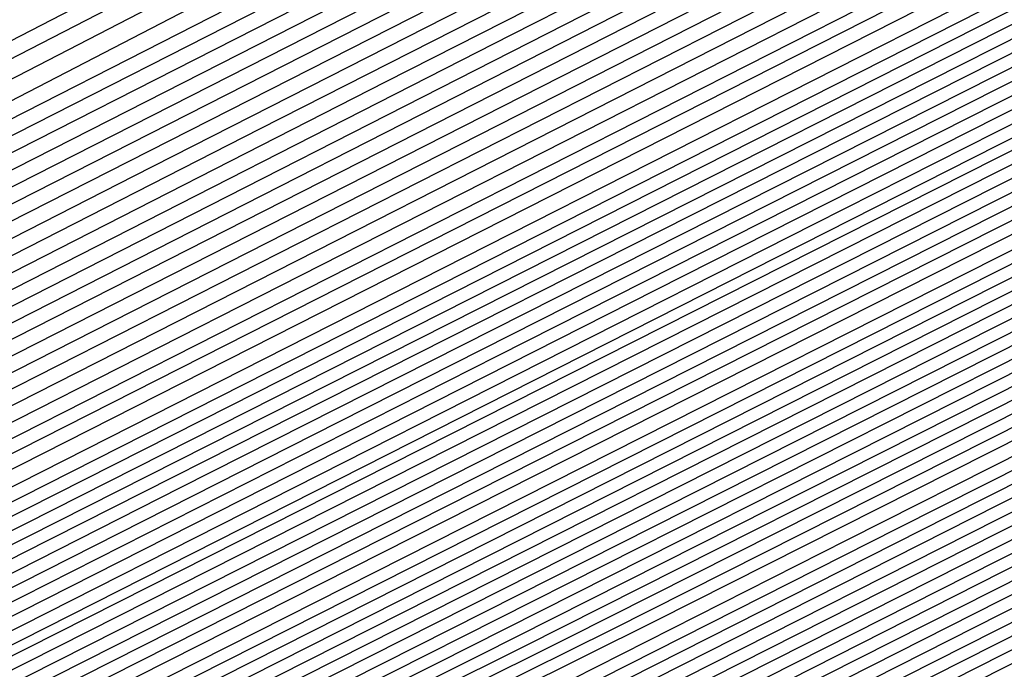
# Model space of a CAD drawing. Extents: x 3249832 to 3255657, y 13789405 to 13793316.
# Tile 379 of 656: x 3254715.945 to 3254717.086, y 13790588.887 to 13790589.639. Entities that reach past the tile are written whole.
import ezdxf

# ---------------------------------------------------------------- set-up
doc = ezdxf.new("R2010")
doc.units = 0
doc.header["$LTSCALE"] = 100
doc.header["$MEASUREMENT"] = 0
for name, color, linetype in [('GRATIO_CON', 10, 'CONTINUOUS'), ('GRATIO_ICON', 7, 'CONTINUOUS'), ('TARGETS_EAST', 7, 'CONTINUOUS')]:
    doc.layers.add(name, color=color, linetype=linetype)

# ---------------------------------------------------------------- blocks, each defined once
blk = doc.blocks.new('Gratio_032316_contours')
at = {"layer": 'GRATIO_CON', "color": 1, "linetype": 'Continuous', "flags": 128}
for points in [[(3254687.7034, 13790574.6894), (3254694.3286, 13790577.8614), (3254698.0771, 13790579.6365), (3254700.109, 13790580.5851), (3254702.1451, 13790581.5514), (3254705.4273, 13790583.144), (3254709.2818, 13790585.0281), (3254712.556, 13790586.6332), (3254714.3854, 13790587.5311), (3254715.0596, 13790587.8629), (3254715.1564, 13790587.9115), (3254715.1574, 13790587.913), (3254715.1587, 13790587.9145), (3254715.1597, 13790587.9158), (3254715.4888, 13790588.0826), (3254717.7882, 13790589.2435), (3254724.0287, 13790592.3929), (3254735.2448, 13790598.0529), (3254748.7253, 13790604.8563), (3254760.8226, 13790610.9635), (3254768.7279, 13790614.9597), (3254772.9866, 13790617.1276)], [(3254691.3894, 13790576.4969), (3254698.4029, 13790579.8606), (3254702.3349, 13790581.7322), (3254704.2518, 13790582.6337), (3254705.7818, 13790583.3603), (3254708.1433, 13790584.5061), (3254710.9167, 13790585.8617), (3254713.2724, 13790587.0166), (3254714.5887, 13790587.6627), (3254715.0738, 13790587.9014), (3254715.1436, 13790587.9366), (3254715.1446, 13790587.938), (3254715.1458, 13790587.9395), (3254715.1469, 13790587.941), (3254715.4628, 13790588.1013), (3254717.6703, 13790589.2159), (3254723.6614, 13790592.2395), (3254734.4339, 13790597.6758), (3254747.4094, 13790604.2245), (3254759.1152, 13790610.1344), (3254766.8692, 13790614.0544), (3254771.1515, 13790616.2343)], [(3254684.0695, 13790572.9958), (3254693.2324, 13790577.4007), (3254700.4401, 13790580.8601), (3254704.4638, 13790582.78), (3254706.3233, 13790583.658), (3254707.6001, 13790584.2647), (3254709.5014, 13790585.1872), (3254711.7343, 13790586.2788), (3254713.6314, 13790587.2092), (3254714.6921, 13790587.7304), (3254715.0837, 13790587.9238), (3254715.1405, 13790587.9531), (3254715.4499, 13790588.1105), (3254717.6114, 13790589.2021), (3254723.4777, 13790592.1629), (3254734.0285, 13790597.4873), (3254746.7515, 13790603.9086), (3254758.2615, 13790609.7198), (3254765.9399, 13790613.6018), (3254770.2339, 13790615.7876), (3254772.3576, 13790616.8983)], [(3254685.6645, 13790573.7793), (3254695.0754, 13790578.3044), (3254702.4773, 13790581.8597), (3254706.5928, 13790583.8279), (3254708.3947, 13790584.6823), (3254709.4185, 13790585.1691), (3254710.8594, 13790585.8683), (3254712.5517, 13790586.6956), (3254713.9896, 13790587.4009), (3254714.7937, 13790587.7962), (3254715.0908, 13790587.9432), (3254715.1341, 13790587.9658), (3254715.4369, 13790588.1198), (3254717.5524, 13790589.1883), (3254723.294, 13790592.0862), (3254733.6231, 13790597.2988), (3254746.0936, 13790603.5927), (3254757.4078, 13790609.3052), (3254765.0105, 13790613.1491), (3254769.3164, 13790615.3409), (3254771.4825, 13790616.4728)], [(3254687.2595, 13790574.5629), (3254696.9184, 13790579.2082), (3254704.5144, 13790582.8593), (3254708.7217, 13790584.8757), (3254710.4661, 13790585.7067), (3254711.2369, 13790586.0736), (3254712.2174, 13790586.5494), (3254713.3691, 13790587.1124), (3254714.3478, 13790587.5926), (3254714.8953, 13790587.862), (3254715.0978, 13790587.9625), (3254715.1276, 13790587.9785), (3254715.4239, 13790588.1292), (3254717.4935, 13790589.1745), (3254723.1104, 13790592.0095), (3254733.2176, 13790597.1102), (3254745.4357, 13790603.2768), (3254756.5541, 13790608.8906), (3254764.0812, 13790612.6965), (3254768.3988, 13790614.8943), (3254770.6075, 13790616.0472), (3254771.7108, 13790616.6657)], [(3254690.4495, 13790576.13), (3254700.6044, 13790581.0157), (3254708.5888, 13790584.8585), (3254712.9795, 13790586.9715), (3254714.609, 13790587.7553), (3254714.8736, 13790587.8824), (3254714.9335, 13790587.9115), (3254715.004, 13790587.9462), (3254715.0642, 13790587.9761), (3254715.0986, 13790587.9937), (3254715.112, 13790588.0013), (3254715.1148, 13790588.0038), (3254715.3979, 13790588.1479), (3254717.3756, 13790589.147), (3254722.743, 13790591.8562), (3254732.4068, 13790596.7332), (3254744.1198, 13790602.645), (3254754.8468, 13790608.0614), (3254762.2225, 13790611.7913), (3254766.5637, 13790614.0009), (3254768.8573, 13790615.1961), (3254770.0169, 13790615.8415), (3254770.6619, 13790616.237), (3254771.3382, 13790616.6417)], [(3254691.3246, 13790576.5671), (3254701.2561, 13790581.3455), (3254709.0349, 13790585.09), (3254713.3077, 13790587.1475), (3254714.8826, 13790587.9066), (3254715.1084, 13790588.0164), (3254715.3849, 13790588.1572), (3254717.3167, 13790589.1332), (3254722.5594, 13790591.7795), (3254732.0013, 13790596.5446), (3254743.4619, 13790602.3291), (3254753.9931, 13790607.6468), (3254761.2932, 13790611.3386), (3254765.6461, 13790613.5543), (3254767.9823, 13790614.7706), (3254769.17, 13790615.4294), (3254769.8305, 13790615.8319), (3254770.5233, 13790616.2441), (3254771.6468, 13790616.8582)], [(3254692.0922, 13790576.9523), (3254701.7295, 13790581.5891), (3254709.2424, 13790585.2057), (3254713.3647, 13790587.1907), (3254714.8842, 13790587.9231), (3254715.102, 13790588.0291), (3254715.3719, 13790588.1666), (3254717.2577, 13790589.1194), (3254722.3757, 13790591.7029), (3254731.5959, 13790596.3561), (3254742.804, 13790602.0133), (3254753.1394, 13790607.2322), (3254760.3638, 13790610.886), (3254764.7286, 13790613.1076), (3254767.1072, 13790614.345), (3254768.3231, 13790615.0173), (3254768.9992, 13790615.4268), (3254769.7083, 13790615.8466), (3254770.8588, 13790616.474), (3254772.2008, 13790617.2017)], [(3254683.086, 13790572.6396), (3254692.8597, 13790577.3375), (3254702.2029, 13790581.8327), (3254709.4499, 13790585.3213), (3254713.4218, 13790587.234), (3254714.8858, 13790587.9396), (3254715.0956, 13790588.0417), (3254715.359, 13790588.1759), (3254717.1988, 13790589.1056), (3254722.192, 13790591.6262), (3254731.1905, 13790596.1676), (3254742.1461, 13790601.6974), (3254752.2857, 13790606.8176), (3254759.4345, 13790610.4334), (3254763.811, 13790612.6609), (3254766.2321, 13790613.9195), (3254767.4761, 13790614.6052), (3254768.1678, 13790615.0216), (3254768.8934, 13790615.4491), (3254770.0708, 13790616.0899), (3254771.4446, 13790616.8335)], [(3254685.0376, 13790573.6106), (3254694.3948, 13790578.1075), (3254703.1496, 13790582.3192), (3254709.8648, 13790585.5517), (3254713.5359, 13790587.3196), (3254714.8889, 13790587.9721), (3254715.0828, 13790588.0668), (3254715.333, 13790588.1946), (3254717.0809, 13790589.0781), (3254721.8247, 13790591.4729), (3254730.3796, 13790595.7905), (3254740.8302, 13790601.0656), (3254750.5783, 13790605.9885), (3254757.5758, 13790609.5281), (3254761.9759, 13790611.7676), (3254764.482, 13790613.0684), (3254765.7823, 13790613.781), (3254766.5051, 13790614.2114), (3254767.2635, 13790614.6541), (3254768.4947, 13790615.3216), (3254769.9322, 13790616.0971), (3254771.1334, 13790616.7816)], [(3254686.0134, 13790574.0961), (3254695.1623, 13790578.4926), (3254703.623, 13790582.5627), (3254710.0723, 13790585.6672), (3254713.5929, 13790587.3627), (3254714.8905, 13790587.9885), (3254715.0765, 13790588.0794), (3254715.32, 13790588.2039), (3254717.022, 13790589.0643), (3254721.641, 13790591.3962), (3254729.9742, 13790595.602), (3254740.1723, 13790600.7497), (3254749.7246, 13790605.5739), (3254756.6465, 13790609.0755), (3254761.0584, 13790611.3209), (3254763.6069, 13790612.6429), (3254764.9354, 13790613.3689), (3254765.6738, 13790613.8062), (3254766.4486, 13790614.2565), (3254767.7067, 13790614.9375), (3254769.176, 13790615.729), (3254770.4045, 13790616.4267), (3254771.0551, 13790616.8757), (3254771.2495, 13790617.1191)], [(3254686.9892, 13790574.5817), (3254695.9299, 13790578.8778), (3254704.0964, 13790582.8062), (3254710.2798, 13790585.7827), (3254713.65, 13790587.4058), (3254714.8921, 13790588.0049), (3254715.0701, 13790588.092), (3254715.307, 13790588.2133), (3254716.963, 13790589.0505), (3254721.4573, 13790591.3195), (3254729.5688, 13790595.4135), (3254739.5144, 13790600.4338), (3254748.8709, 13790605.1593)], [(3254687.965, 13790575.0672), (3254696.6974, 13790579.2629), (3254704.5698, 13790583.0496), (3254710.4873, 13790585.8981), (3254713.707, 13790587.4489), (3254714.8937, 13790588.0213), (3254715.0637, 13790588.1046), (3254715.2941, 13790588.2226), (3254716.9041, 13790589.0367), (3254721.2737, 13790591.2429), (3254729.1633, 13790595.2249), (3254738.8565, 13790600.1179), (3254748.0172, 13790604.7447)], [(3254689.9166, 13790576.0383), (3254698.2325, 13790580.0332), (3254705.5166, 13790583.5369), (3254710.9023, 13790586.1303), (3254714.0382, 13790587.647), (3254716.632, 13790588.9334), (3254720.906, 13790591.0888), (3254728.3524, 13790594.8476), (3254737.5406, 13790599.4861), (3254746.3098, 13790603.9155)], [(3254690.8924, 13790576.5238), (3254699.0001, 13790580.4183), (3254705.9899, 13790583.7804), (3254711.1098, 13790586.2458), (3254714.0887, 13790587.6869), (3254716.581, 13790588.9235), (3254720.7224, 13790591.0121), (3254727.947, 13790594.6591), (3254736.8827, 13790599.1702), (3254745.4561, 13790603.5009)], [(3254691.8683, 13790577.0094), (3254699.7676, 13790580.8035), (3254706.4633, 13790584.0239), (3254711.3173, 13790586.3613), (3254714.1392, 13790587.7268), (3254716.5301, 13790588.9136), (3254720.5388, 13790590.9355), (3254727.5416, 13790594.4706), (3254736.2248, 13790598.8543), (3254744.6024, 13790603.0863), (3254751.0704, 13790606.3597)], [(3254684.5147, 13790573.5023), (3254692.8441, 13790577.4949), (3254700.5352, 13790581.1886), (3254706.9367, 13790584.2674), (3254711.5248, 13790586.4768), (3254714.1897, 13790587.7666), (3254716.4792, 13790588.9036), (3254720.3552, 13790590.8588), (3254727.1361, 13790594.2821), (3254735.5669, 13790598.5384), (3254743.7487, 13790602.6718), (3254750.1411, 13790605.9071)], [(3254686.5494, 13790574.5139), (3254694.7957, 13790578.466), (3254702.0703, 13790581.9589), (3254707.8835, 13790584.7544), (3254711.9397, 13790586.7079), (3254714.2907, 13790587.8464), (3254716.3774, 13790588.8837), (3254719.9879, 13790590.7055), (3254726.3253, 13790593.905), (3254734.251, 13790597.9066), (3254742.0413, 13790601.8426), (3254748.2824, 13790605.0018)], [(3254687.5668, 13790575.0197), (3254695.7715, 13790578.9516), (3254702.8378, 13790582.344), (3254708.3569, 13790584.9979), (3254712.1472, 13790586.8234), (3254714.3412, 13790587.8862), (3254716.3265, 13790588.8738), (3254719.8043, 13790590.6289), (3254725.9199, 13790593.7165), (3254733.5931, 13790597.5908), (3254741.1877, 13790601.428), (3254747.3531, 13790604.5492)], [(3254688.5842, 13790575.5255), (3254696.7473, 13790579.4371), (3254703.6054, 13790582.7292), (3254708.8303, 13790585.2414), (3254712.3547, 13790586.9389), (3254714.3917, 13790587.9261), (3254716.2755, 13790588.8639), (3254719.6207, 13790590.5522), (3254725.5145, 13790593.528), (3254732.9352, 13790597.2749), (3254740.334, 13790601.0134), (3254746.4237, 13790604.0966)], [(3254689.6015, 13790576.0313), (3254697.7231, 13790579.9226), (3254704.3729, 13790583.1143), (3254709.3036, 13790585.4849), (3254712.5622, 13790587.0544), (3254714.4422, 13790587.966), (3254716.2246, 13790588.8539), (3254719.4371, 13790590.4756), (3254725.1091, 13790593.3394), (3254732.2773, 13790596.959), (3254739.4803, 13790600.5988), (3254745.4944, 13790603.644)], [(3254691.6363, 13790577.0429), (3254699.6748, 13790580.8937), (3254705.908, 13790583.8846), (3254710.2504, 13790585.9718), (3254712.9771, 13790587.2855), (3254714.5432, 13790588.0457), (3254716.1228, 13790588.834), (3254719.0698, 13790590.3223), (3254724.2982, 13790592.9624), (3254730.9614, 13790596.3272), (3254737.7729, 13790599.7696), (3254743.6357, 13790602.7387), (3254748.2126, 13790605.0675)], [(3254692.6536, 13790577.5487), (3254700.6506, 13790581.3793), (3254706.6756, 13790584.2697), (3254710.7238, 13790586.2153), (3254713.1846, 13790587.401), (3254714.5937, 13790588.0856), (3254716.0719, 13790588.8241), (3254718.8862, 13790590.2456), (3254723.8928, 13790592.7739), (3254730.3035, 13790596.0113), (3254736.9192, 13790599.355), (3254742.7064, 13790602.2861), (3254747.295, 13790604.6208)], [(3254685.2107, 13790574.0117), (3254693.671, 13790578.0546), (3254701.6264, 13790581.8648), (3254707.4431, 13790584.6548), (3254711.1972, 13790586.4588), (3254713.3921, 13790587.5165), (3254714.6442, 13790588.1255), (3254716.0209, 13790588.8142), (3254718.7026, 13790590.169), (3254723.4874, 13790592.5853), (3254729.6456, 13790595.6954), (3254736.0655, 13790598.9404), (3254741.777, 13790601.8334), (3254746.3775, 13790604.1742)], [(3254686.1555, 13790574.4828), (3254694.6884, 13790578.5604), (3254702.6022, 13790582.3504), (3254708.2106, 13790585.04), (3254711.6706, 13790586.7023), (3254713.5996, 13790587.6321), (3254714.6947, 13790588.1653), (3254715.97, 13790588.8042), (3254718.519, 13790590.0923), (3254723.082, 13790592.3968), (3254728.9877, 13790595.3795), (3254735.2118, 13790598.5259), (3254740.8477, 13790601.3808), (3254745.4599, 13790603.7275)], [(3254688.0451, 13790575.4249), (3254696.7231, 13790579.572), (3254704.5538, 13790583.3214), (3254709.7457, 13790585.8102), (3254712.6173, 13790587.189), (3254714.0145, 13790587.8622), (3254714.6772, 13790588.1834), (3254714.921, 13790588.3035), (3254714.9555, 13790588.3228), (3254715.0737, 13790588.3847), (3254715.9023, 13790588.8045), (3254718.1514, 13790589.9405), (3254722.271, 13790592.0202), (3254727.6719, 13790594.7478), (3254733.5044, 13790597.6967), (3254738.989, 13790600.4756), (3254743.6248, 13790602.8341), (3254746.9805, 13790604.5574)], [(3254688.9898, 13790575.8959), (3254697.7405, 13790580.0778), (3254705.5297, 13790583.8072), (3254710.5133, 13790586.1957), (3254713.0907, 13790587.4331), (3254714.222, 13790587.9784), (3254714.7343, 13790588.2272), (3254714.9226, 13790588.3206), (3254714.9492, 13790588.336), (3254715.0608, 13790588.3945), (3254715.8434, 13790588.791), (3254717.9677, 13790589.864), (3254721.8656, 13790591.8317), (3254727.0139, 13790594.4319), (3254732.6507, 13790597.2821), (3254738.0597, 13790600.0229), (3254742.7072, 13790602.3875), (3254746.1055, 13790604.1319)], [(3254689.9346, 13790576.367), (3254698.7579, 13790580.5836), (3254706.5055, 13790584.2927), (3254711.2809, 13790586.5807), (3254713.5641, 13790587.6764), (3254714.4295, 13790588.0938), (3254714.7913, 13790588.2703), (3254714.9242, 13790588.3372), (3254714.9428, 13790588.3489), (3254715.0479, 13790588.4041), (3254715.7845, 13790588.7774), (3254717.7841, 13790589.7874), (3254721.4602, 13790591.6432), (3254726.356, 13790594.116), (3254731.797, 13790596.8675), (3254737.1303, 13790599.5703), (3254741.7897, 13790601.9408), (3254745.2304, 13790603.7063)], [(3254690.8794, 13790576.838), (3254699.7752, 13790581.0894), (3254707.4813, 13790584.7781), (3254712.0484, 13790586.9658), (3254714.0375, 13790587.9198), (3254714.637, 13790588.2092), (3254714.8484, 13790588.3135), (3254714.9258, 13790588.3538), (3254714.9365, 13790588.3618), (3254715.0349, 13790588.4138), (3254715.7256, 13790588.7638), (3254717.6004, 13790589.7108), (3254721.0548, 13790591.4547), (3254725.6981, 13790593.8001), (3254730.9433, 13790596.4529), (3254736.201, 13790599.1177), (3254740.8721, 13790601.4941), (3254744.3553, 13790603.2808), (3254746.3031, 13790604.3029)], [(3254692.4887, 13790577.6457), (3254701.3754, 13790581.893), (3254708.9279, 13790585.5089), (3254713.1479, 13790587.5316), (3254714.7022, 13790588.2788), (3254714.9237, 13790588.3879), (3254715.009, 13790588.4331), (3254715.6077, 13790588.7367), (3254717.2331, 13790589.5577), (3254720.2439, 13790591.0777), (3254724.3823, 13790593.1684), (3254729.2359, 13790595.6237), (3254734.3423, 13790598.2124), (3254739.037, 13790600.6008), (3254742.6052, 13790602.4297), (3254744.6092, 13790603.4787), (3254745.7211, 13790604.0829)], [(3254685.5623, 13790574.3682), (3254692.9579, 13790577.8894), (3254701.6558, 13790582.0461), (3254709.0481, 13790585.5838), (3254713.1792, 13790587.561), (3254714.7014, 13790588.2896), (3254714.9188, 13790588.3948), (3254714.9975, 13790588.4372), (3254715.5498, 13790588.7195), (3254717.0499, 13790589.4795), (3254719.8386, 13790590.8887), (3254723.7244, 13790592.8524), (3254728.3822, 13790595.2091), (3254733.413, 13790597.7598), (3254738.1195, 13790600.1541), (3254741.7301, 13790602.0041), (3254743.7623, 13790603.0666), (3254744.8898, 13790603.6778)], [(3254686.1924, 13790574.6882), (3254693.4274, 13790578.1329), (3254701.9363, 13790582.1993), (3254709.1682, 13790585.6599), (3254713.2098, 13790587.5938), (3254714.6992, 13790588.3063), (3254714.9121, 13790588.4088), (3254714.9844, 13790588.4475), (3254715.4908, 13790588.7062), (3254716.8662, 13790589.403), (3254719.4332, 13790590.7003), (3254723.0664, 13790592.5365), (3254727.5286, 13790594.7946), (3254732.4837, 13790597.3072), (3254737.2019, 13790599.7074), (3254740.855, 13790601.5786), (3254742.9154, 13790602.6545), (3254744.0584, 13790603.2727), (3254745.2603, 13790603.921)], [(3254686.8224, 13790575.0082), (3254693.8968, 13790578.3764), (3254702.2169, 13790582.3524), (3254709.2883, 13790585.736), (3254713.2404, 13790587.6267), (3254714.6969, 13790588.3229), (3254714.9054, 13790588.4228), (3254714.9712, 13790588.4578), (3254715.4318, 13790588.693), (3254716.6825, 13790589.3266), (3254719.0277, 13790590.5118), (3254722.4085, 13790592.2206), (3254726.6749, 13790594.38), (3254731.5543, 13790596.8545), (3254736.2844, 13790599.2608), (3254739.9799, 13790601.153), (3254742.0685, 13790602.2424), (3254743.2271, 13790602.8675), (3254744.4453, 13790603.5235), (3254746.4302, 13790604.5655)], [(3254688.0825, 13790575.6481), (3254694.8356, 13790578.8633), (3254702.778, 13790582.6587), (3254709.5285, 13790585.8883), (3254713.3016, 13790587.6925), (3254714.6925, 13790588.3563), (3254714.8919, 13790588.4508), (3254714.9449, 13790588.4784), (3254715.3138, 13790588.6665), (3254716.3151, 13790589.1737), (3254718.2169, 13790590.1349), (3254721.0927, 13790591.5889), (3254724.9675, 13790593.5508), (3254729.6956, 13790595.9493), (3254734.4493, 13790598.3674), (3254738.2298, 13790600.3019), (3254740.3746, 13790601.4183), (3254741.5643, 13790602.0572), (3254742.8154, 13790602.7285), (3254744.8542, 13790603.7972)], [(3254688.7126, 13790575.9681), (3254695.3051, 13790579.1068), (3254703.0585, 13790582.8118), (3254709.6486, 13790585.9644), (3254713.3321, 13790587.7254), (3254714.6902, 13790588.373), (3254714.8852, 13790588.4648), (3254714.9318, 13790588.4887), (3254715.2548, 13790588.6532), (3254716.1314, 13790589.0973), (3254717.8114, 13790589.9464), (3254720.4348, 13790591.273), (3254724.1138, 13790593.1362), (3254728.7663, 13790595.4966), (3254733.5317, 13790597.9207), (3254737.3547, 13790599.8764), (3254739.5277, 13790601.0062), (3254740.733, 13790601.6521), (3254742.0005, 13790602.331), (3254744.0662, 13790603.4131), (3254746.4898, 13790604.6831)], [(3254689.3426, 13790576.2881), (3254695.7745, 13790579.3503), (3254703.3391, 13790582.965), (3254709.7687, 13790586.0406), (3254713.3627, 13790587.7583), (3254714.688, 13790588.3896), (3254714.8784, 13790588.4788), (3254714.9186, 13790588.4989), (3254715.1958, 13790588.64), (3254715.9477, 13790589.0209), (3254717.406, 13790589.758), (3254719.7768, 13790590.9571), (3254723.2601, 13790592.7216), (3254727.837, 13790595.044), (3254732.6141, 13790597.4741), (3254736.4797, 13790599.4508), (3254738.6808, 13790600.5941), (3254739.9016, 13790601.247), (3254741.1856, 13790601.9335), (3254743.2781, 13790603.029), (3254745.7336, 13790604.3149)], [(3254689.9727, 13790576.6081), (3254696.2439, 13790579.5938), (3254703.6196, 13790583.1181), (3254709.8888, 13790586.1167), (3254713.3933, 13790587.7912), (3254714.6858, 13790588.4063), (3254714.8717, 13790588.4927), (3254714.9055, 13790588.5092), (3254715.1367, 13790588.6267), (3254715.764, 13790588.9444), (3254717.0006, 13790589.5695), (3254719.1189, 13790590.6412), (3254722.4064, 13790592.307), (3254726.9076, 13790594.5914), (3254731.6966, 13790597.0274), (3254735.6046, 13790599.0253), (3254737.8339, 13790600.182), (3254739.0703, 13790600.8418), (3254740.3706, 13790601.5359), (3254742.4901, 13790602.6448), (3254744.9774, 13790603.9467)], [(3254691.2328, 13790577.248), (3254697.1828, 13790580.0808), (3254704.1807, 13790583.4244), (3254710.129, 13790586.269), (3254713.4545, 13790587.8569), (3254714.6813, 13790588.4397), (3254714.8582, 13790588.5207), (3254714.8792, 13790588.5298), (3254715.0187, 13790588.6002), (3254715.3966, 13790588.7916), (3254716.1897, 13790589.1926), (3254717.8031, 13790590.0095), (3254720.699, 13790591.4778), (3254725.0489, 13790593.6861), (3254729.8615, 13790596.1341), (3254733.8544, 13790598.1742), (3254736.14, 13790599.3578), (3254737.4076, 13790600.0316), (3254738.7408, 13790600.7409), (3254740.9141, 13790601.8765), (3254743.4649, 13790603.2103), (3254745.6215, 13790604.3595)], [(3254691.8629, 13790577.568), (3254697.6522, 13790580.3243), (3254704.4611, 13790583.5777), (3254710.2485, 13790586.3458), (3254713.4835, 13790587.8913), (3254714.6768, 13790588.4585), (3254714.8489, 13790588.537), (3254714.8506, 13790588.5348), (3254714.8518, 13790588.5334), (3254714.8527, 13790588.5327), (3254714.8664, 13790588.5395), (3254714.9598, 13790588.5869), (3254715.2129, 13790588.7152), (3254715.7842, 13790589.0041), (3254717.1452, 13790589.6936), (3254719.8453, 13790591.0632), (3254724.1196, 13790593.2335), (3254728.9439, 13790595.6874)], [(3254692.4929, 13790577.888), (3254698.1216, 13790580.5678), (3254704.7416, 13790583.7309), (3254710.3685, 13790586.422), (3254713.514, 13790587.9243), (3254714.6743, 13790588.4754), (3254714.8419, 13790588.5514), (3254714.8437, 13790588.549), (3254714.8451, 13790588.5474), (3254714.846, 13790588.5466), (3254714.8533, 13790588.5497), (3254714.9007, 13790588.5737), (3254715.0292, 13790588.6387), (3254715.3788, 13790588.8157), (3254716.4872, 13790589.3777), (3254718.9916, 13790590.6487), (3254723.1903, 13790592.7809), (3254728.0264, 13790595.2407)], [(3254690.0632, 13790576.7709), (3254693.123, 13790578.2079), (3254698.591, 13790580.8113), (3254705.0221, 13790583.884), (3254710.4885, 13790586.4982), (3254713.5444, 13790587.9574), (3254714.6719, 13790588.4924), (3254714.8349, 13790588.5658), (3254714.9582, 13790588.6248), (3254715.8092, 13790589.0544), (3254718.1159, 13790590.2241), (3254722.2424, 13790592.3192), (3254727.097, 13790594.7881), (3254731.2239, 13790596.8948), (3254733.5977, 13790598.1207), (3254734.9133, 13790598.8161), (3254736.296, 13790599.5483), (3254738.55, 13790600.7241), (3254741.1963, 13790602.1057), (3254743.4348, 13790603.2948), (3254744.6662, 13790603.9913), (3254745.0955, 13790604.2901)], [(3254691.5031, 13790577.4953), (3254694.3831, 13790578.8479), (3254699.5299, 13790581.2982), (3254705.5832, 13790584.1904), (3254710.7286, 13790586.6506), (3254713.6053, 13790588.0234), (3254714.6669, 13790588.5263), (3254714.8207, 13790588.5949), (3254714.8226, 13790588.5922), (3254714.824, 13790588.5906), (3254714.8248, 13790588.5899), (3254714.9363, 13790588.6462), (3254715.7142, 13790589.0415), (3254717.8254, 13790590.114), (3254721.6036, 13790592.0332), (3254726.0488, 13790594.2943), (3254729.8279, 13790596.2235)], [(3254692.223, 13790577.8575), (3254695.0131, 13790579.1679), (3254699.9993, 13790581.5417), (3254705.8637, 13790584.3435), (3254710.8487, 13790586.7268), (3254713.6358, 13790588.0564), (3254714.6644, 13790588.5433), (3254714.8135, 13790588.6094), (3254714.8155, 13790588.6067), (3254714.8167, 13790588.6052), (3254714.8175, 13790588.6047), (3254714.9237, 13790588.6587), (3254715.6658, 13790589.036), (3254717.6798, 13790590.0593), (3254721.2841, 13790591.8904), (3254725.5247, 13790594.0474), (3254729.1299, 13790595.8879)], [(3254691.9397, 13790577.7794), (3254692.9429, 13790578.2197), (3254695.6432, 13790579.4879), (3254700.4687, 13790581.7852), (3254706.1444, 13790584.4965), (3254710.9692, 13790586.8024), (3254713.6674, 13790588.0883), (3254714.6638, 13790588.5586), (3254714.8084, 13790588.6225), (3254714.9107, 13790588.672), (3254715.6173, 13790589.0306), (3254717.5342, 13790590.0047), (3254720.9645, 13790591.7475), (3254725.0006, 13790593.8006), (3254728.4319, 13790595.5522)], [(3254692.538, 13790578.1391), (3254692.693, 13790578.1563), (3254693.6629, 13790578.5819), (3254696.2732, 13790579.8078), (3254700.9381, 13790582.0287), (3254706.4249, 13790584.6497), (3254711.0892, 13790586.8787), (3254713.6977, 13790588.1215), (3254714.661, 13790588.5758), (3254714.801, 13790588.6374), (3254714.8981, 13790588.6844), (3254715.5689, 13790589.0251), (3254717.3886, 13790589.95), (3254720.645, 13790591.6047), (3254724.4765, 13790593.5537), (3254727.7338, 13790595.2166)], [(3254692.4376, 13790578.3629), (3254693.5455, 13790578.8053), (3254693.973, 13790578.9262), (3254694.0553, 13790578.894), (3254694.1997, 13790578.91), (3254695.1028, 13790579.3063), (3254697.5333, 13790580.4478), (3254701.877, 13790582.5157), (3254706.986, 13790584.9561), (3254711.3292, 13790587.0312), (3254713.7583, 13790588.1878), (3254714.6556, 13790588.6103), (3254714.7861, 13790588.6673), (3254714.873, 13790588.7094), (3254715.4721, 13790589.0141), (3254717.0973, 13790589.8407), (3254720.006, 13790591.3189), (3254723.4283, 13790593.06), (3254726.3378, 13790594.5453), (3254728.0364, 13790595.4225)], [(3254691.1475, 13790577.8377), (3254693.1821, 13790578.7265), (3254694.3011, 13790579.1761), (3254694.732, 13790579.3012), (3254694.814, 13790579.2715), (3254694.9531, 13790579.2868), (3254695.8227, 13790579.6685), (3254698.1634, 13790580.7678), (3254702.3464, 13790582.7592), (3254707.2665, 13790585.1092), (3254711.4492, 13790587.1075), (3254713.7886, 13790588.221), (3254714.6529, 13790588.6275), (3254714.7787, 13790588.6822), (3254714.8604, 13790588.7218), (3254715.4237, 13790589.0086), (3254716.9517, 13790589.786), (3254719.6864, 13790591.1761), (3254722.9042, 13790592.8131), (3254725.6398, 13790594.2097), (3254727.242, 13790595.0371)], [(3254691.8705, 13790578.1904), (3254693.9267, 13790579.0902), (3254695.0567, 13790579.5469), (3254695.491, 13790579.6762), (3254695.5727, 13790579.6489), (3254695.7064, 13790579.6637), (3254696.5427, 13790580.0307), (3254698.7935, 13790581.0877), (3254702.8158, 13790583.0027), (3254707.547, 13790585.2624), (3254711.5691, 13790587.1837), (3254713.8189, 13790588.2542), (3254714.6502, 13790588.6447), (3254714.7713, 13790588.6972), (3254714.8479, 13790588.7343), (3254715.3752, 13790589.003), (3254716.8061, 13790589.7314), (3254719.3669, 13790591.0332), (3254722.3801, 13790592.5662), (3254724.9418, 13790593.874), (3254726.4475, 13790594.6516), (3254727.4901, 13790595.1998)], [(3254692.5936, 13790578.5431), (3254694.6713, 13790579.4538), (3254695.8124, 13790579.9177), (3254696.25, 13790580.0512), (3254696.3314, 13790580.0263), (3254696.4597, 13790580.0405), (3254697.2626, 13790580.3929), (3254699.4235, 13790581.4077), (3254703.2852, 13790583.2462), (3254707.8275, 13790585.4156), (3254711.6891, 13790587.26), (3254713.8492, 13790588.2873), (3254714.6475, 13790588.662), (3254714.7639, 13790588.7121), (3254714.8353, 13790588.7468), (3254715.3268, 13790588.9975), (3254716.6604, 13790589.6767), (3254719.0474, 13790590.8904), (3254721.856, 13790592.3194), (3254724.2438, 13790593.5384), (3254725.6531, 13790594.2662), (3254726.6653, 13790594.798), (3254728.1466, 13790595.5731)], [(3254700.6836, 13790582.0477), (3254704.2241, 13790583.7332), (3254708.3885, 13790585.7219), (3254711.9291, 13790587.4125), (3254713.9098, 13790588.3537), (3254714.642, 13790588.6964), (3254714.749, 13790588.742), (3254714.8102, 13790588.7717), (3254715.23, 13790588.9865), (3254716.3692, 13790589.5674), (3254718.4083, 13790590.6046), (3254720.8078, 13790591.8256), (3254722.8477, 13790592.8671), (3254724.0641, 13790593.4953), (3254725.0157, 13790593.9944), (3254726.5167, 13790594.7781), (3254729.0938, 13790596.1143)], [(3254701.3137, 13790582.3677), (3254704.6935, 13790583.9767), (3254708.669, 13790585.8752), (3254712.049, 13790587.489), (3254713.94, 13790588.3874), (3254714.6391, 13790588.7144), (3254714.7414, 13790588.7579), (3254714.7974, 13790588.785), (3254715.1815, 13790588.9815), (3254716.2235, 13790589.513), (3254718.0888, 13790590.4619), (3254720.2837, 13790591.5788), (3254722.1497, 13790592.5315), (3254723.2697, 13790593.1098), (3254724.1909, 13790593.5926), (3254725.7018, 13790594.3806), (3254728.3058, 13790595.7302)], [(3254701.9437, 13790582.6876), (3254705.1629, 13790584.2202), (3254708.9495, 13790586.0285), (3254712.1689, 13790587.5656), (3254713.9701, 13790588.4213), (3254714.6361, 13790588.7328), (3254714.7336, 13790588.7741), (3254714.7846, 13790588.7985), (3254715.1329, 13790588.9767), (3254716.0778, 13790589.4587), (3254717.7692, 13790590.3191), (3254719.7596, 13790591.3319), (3254721.4517, 13790592.1958), (3254722.4752, 13790592.7244), (3254723.3661, 13790593.1908), (3254724.8869, 13790593.9831), (3254727.5178, 13790595.346)], [(3254702.5738, 13790583.0076), (3254705.6323, 13790584.4637), (3254709.2299, 13790586.1817), (3254712.2886, 13790587.6421), (3254713.9998, 13790588.455), (3254714.6326, 13790588.7506), (3254714.7255, 13790588.7888), (3254714.7273, 13790588.7861), (3254714.7281, 13790588.7855), (3254714.7281, 13790588.7864), (3254714.7724, 13790588.8109), (3254715.0843, 13790588.9718), (3254715.9321, 13790589.4043), (3254717.4497, 13790590.1763), (3254719.2354, 13790591.0851), (3254720.7537, 13790591.8602), (3254721.6807, 13790592.3389), (3254722.5413, 13790592.7889), (3254724.0719, 13790593.5856), (3254726.7297, 13790594.9619), (3254729.8532, 13790596.5828)], [(3254703.8339, 13790583.6476), (3254706.5712, 13790584.9507), (3254709.7909, 13790586.4883), (3254712.5282, 13790587.7952), (3254714.0597, 13790588.5228), (3254714.626, 13790588.7873), (3254714.7093, 13790588.8215), (3254714.7111, 13790588.8191), (3254714.7121, 13790588.8186), (3254714.7123, 13790588.8193), (3254714.7466, 13790588.8382), (3254714.9871, 13790588.9622), (3254715.6406, 13790589.2957), (3254716.8106, 13790589.8908), (3254718.1872, 13790590.5913), (3254719.3576, 13790591.1889), (3254720.0918, 13790591.568), (3254720.8917, 13790591.9853), (3254722.442, 13790592.7905), (3254725.1537, 13790594.1936), (3254728.3408, 13790595.8464)], [(3254703.0221, 13790583.2904), (3254704.4639, 13790583.9676), (3254707.0406, 13790585.1942), (3254710.0713, 13790586.6415), (3254712.6481, 13790587.8718), (3254714.0896, 13790588.5567), (3254714.6228, 13790588.8057), (3254714.7012, 13790588.8378), (3254714.703, 13790588.8356), (3254714.7041, 13790588.8351), (3254714.7044, 13790588.8357), (3254714.7337, 13790588.8518), (3254714.9385, 13790588.9574), (3254715.4949, 13790589.2413), (3254716.491, 13790589.748), (3254717.6631, 13790590.3445), (3254718.6596, 13790590.8532), (3254719.2974, 13790591.1825), (3254720.0669, 13790591.5835), (3254721.6271, 13790592.393), (3254724.3657, 13790593.8095), (3254727.5846, 13790595.4782)], [(3254703.7421, 13790583.6526), (3254705.094, 13790584.2875), (3254707.51, 13790585.4377), (3254710.3518, 13790586.7948), (3254712.7679, 13790587.9484), (3254714.1196, 13790588.5905), (3254714.6195, 13790588.824), (3254714.6931, 13790588.8542), (3254714.695, 13790588.8521), (3254714.696, 13790588.8516), (3254714.6965, 13790588.8522), (3254714.7208, 13790588.8655), (3254714.8899, 13790588.9526), (3254715.3492, 13790589.187), (3254716.1715, 13790589.6053), (3254717.139, 13790590.0976), (3254717.9616, 13790590.5176), (3254718.5029, 13790590.7971), (3254719.2421, 13790591.1817), (3254720.8122, 13790591.9955), (3254723.5777, 13790593.4253), (3254726.8284, 13790595.11), (3254729.5854, 13790596.5514)], [(3254703.9931, 13790583.809), (3254704.462, 13790584.0148), (3254705.724, 13790584.6075), (3254707.9794, 13790585.6812), (3254710.6323, 13790586.9481), (3254712.8877, 13790588.025), (3254714.1495, 13790588.6244), (3254714.6163, 13790588.8424), (3254714.685, 13790588.8706), (3254714.6869, 13790588.8687), (3254714.688, 13790588.8682), (3254714.6886, 13790588.8686), (3254714.7079, 13790588.8791), (3254714.8413, 13790588.9479), (3254715.2035, 13790589.1327), (3254715.8519, 13790589.4625), (3254716.6149, 13790589.8508), (3254717.2636, 13790590.1819), (3254717.7084, 13790590.4116), (3254718.4173, 13790590.7799), (3254719.9972, 13790591.598), (3254722.7897, 13790593.0412), (3254726.0722, 13790594.7418), (3254728.8565, 13790596.1965)], [(3254711.1932, 13790587.2546), (3254713.1273, 13790588.1781), (3254714.2094, 13790588.6922), (3254714.6097, 13790588.8791), (3254714.6689, 13790588.9033), (3254714.6707, 13790588.9017), (3254714.672, 13790588.9012), (3254714.6729, 13790588.9015), (3254714.6821, 13790588.9064), (3254714.7441, 13790588.9383), (3254714.9121, 13790589.024), (3254715.2128, 13790589.177), (3254715.5667, 13790589.3571), (3254715.8676, 13790589.5107), (3254716.1195, 13790589.6407), (3254716.7677, 13790589.9763), (3254718.3674, 13790590.8029), (3254721.2136, 13790592.2729), (3254724.5597, 13790594.0055), (3254727.3987, 13790595.4866)], [(3254701.9933, 13790583.1284), (3254704.3506, 13790584.1812), (3254705.6355, 13790584.7383), (3254706.1168, 13790584.9264), (3254706.1942, 13790584.9331), (3254706.2531, 13790584.9396), (3254706.6218, 13790585.1014), (3254707.6142, 13790585.5674), (3254709.3877, 13790586.4117), (3254711.4737, 13790587.4079), (3254713.2472, 13790588.2547), (3254714.2431, 13790588.7279), (3254714.6363, 13790588.9126), (3254714.7615, 13790588.9709), (3254714.8903, 13790589.0341), (3254715.041, 13790589.1098), (3254715.1689, 13790589.1748), (3254715.3248, 13790589.2552), (3254715.9428, 13790589.5745), (3254717.5524, 13790590.4054), (3254720.4256, 13790591.8887), (3254723.8035, 13790593.6373), (3254726.6698, 13790595.1317), (3254728.2624, 13790595.9821)], [(3254692.1954, 13790578.7312), (3254695.8729, 13790580.3923), (3254699.5123, 13790582.0369), (3254702.7163, 13790583.4811), (3254705.0951, 13790584.5448), (3254706.3911, 13790585.1091), (3254706.8758, 13790585.3014), (3254706.9529, 13790585.3105), (3254707.0065, 13790585.3164), (3254707.3418, 13790585.4636), (3254708.2443, 13790585.8874), (3254709.8571, 13790586.6552), (3254711.7541, 13790587.5612), (3254713.367, 13790588.3312), (3254714.2693, 13790588.7599), (3254714.6032, 13790588.9158), (3254714.6527, 13790588.936), (3254714.7384, 13790588.9781), (3254715.3273, 13790589.2809), (3254716.923, 13790590.1036), (3254719.7767, 13790591.5764), (3254723.1315, 13790593.3125), (3254725.9781, 13790594.796), (3254727.5602, 13790595.6396)], [(3254710.3265, 13790586.8987), (3254712.0346, 13790587.7144), (3254713.4868, 13790588.4078), (3254714.2993, 13790588.7938), (3254714.5999, 13790588.9341), (3254714.6444, 13790588.9523), (3254714.646, 13790588.9511), (3254714.6473, 13790588.9509), (3254714.6483, 13790588.9511), (3254714.7284, 13790588.9926), (3254715.2859, 13790589.2805), (3254716.7985, 13790590.0611), (3254719.5049, 13790591.4582), (3254722.687, 13790593.105), (3254725.3872, 13790594.5123), (3254726.8879, 13790595.3125), (3254727.4304, 13790595.6251)]]:
    blk.add_lwpolyline(points, dxfattribs=at)
at = {"layer": 'GRATIO_ICON', "color": 7, "linetype": 'Continuous', "flags": 128}
for points in [[(3254689.5464, 13790575.5932), (3254696.3658, 13790578.861), (3254700.206, 13790580.6843), (3254702.1804, 13790581.6094), (3254703.9634, 13790582.4559), (3254706.7853, 13790583.8251), (3254710.0993, 13790585.4449), (3254712.9142, 13790586.8249), (3254714.487, 13790587.5969), (3254715.0667, 13790587.8821), (3254715.15, 13790587.924), (3254715.151, 13790587.9255), (3254715.1523, 13790587.927), (3254715.1533, 13790587.9284), (3254715.4758, 13790588.0919), (3254717.7293, 13790589.2297), (3254723.845, 13790592.3162), (3254734.8393, 13790597.8643), (3254748.0673, 13790604.5404), (3254759.9689, 13790610.549), (3254767.7985, 13790614.507), (3254772.069, 13790616.681)], [(3254688.8545, 13790575.3465), (3254698.7614, 13790580.112), (3254706.5516, 13790583.8589), (3254710.8506, 13790585.9236), (3254712.5376, 13790586.731), (3254713.0553, 13790586.9782), (3254713.5756, 13790587.2308), (3254714.1868, 13790587.5298), (3254714.7063, 13790587.7849), (3254714.9972, 13790587.9284), (3254715.1051, 13790587.9822), (3254715.1213, 13790587.9913), (3254715.4109, 13790588.1386), (3254717.4346, 13790589.1608), (3254722.9267, 13790591.9329), (3254732.8122, 13790596.9217), (3254744.7777, 13790602.9609), (3254755.7004, 13790608.476), (3254763.1518, 13790612.2439), (3254767.4812, 13790614.4476), (3254769.7324, 13790615.6217), (3254770.8638, 13790616.2536), (3254771.4933, 13790616.6422)], [(3254684.0618, 13790573.1252), (3254693.6273, 13790577.7228), (3254702.6763, 13790582.0764), (3254709.6574, 13790585.437), (3254713.4789, 13790587.2772), (3254714.8874, 13790587.9561), (3254715.0892, 13790588.0544), (3254715.346, 13790588.1853), (3254717.1399, 13790589.0918), (3254722.0083, 13790591.5495), (3254730.785, 13790595.979), (3254741.4882, 13790601.3815), (3254751.432, 13790606.4031), (3254758.5051, 13790609.9807), (3254762.8935, 13790612.2142), (3254765.357, 13790613.4939), (3254766.6292, 13790614.1931), (3254767.3365, 13790614.6165), (3254768.0785, 13790615.0516), (3254769.2828, 13790615.7057), (3254770.6884, 13790616.4653), (3254771.8624, 13790617.1365)], [(3254688.9408, 13790575.5527), (3254697.465, 13790579.6481), (3254705.0432, 13790583.2935), (3254710.6948, 13790586.0147), (3254713.9877, 13790587.6072), (3254716.6829, 13790588.9434), (3254721.0897, 13790591.1654), (3254728.7578, 13790595.0362), (3254738.1985, 13790599.802), (3254747.1635, 13790604.3301)], [(3254685.532, 13790574.0081), (3254693.8199, 13790577.9805), (3254701.3027, 13790581.5737), (3254707.4101, 13790584.5109), (3254711.7322, 13790586.5924), (3254714.2402, 13790587.8065), (3254716.4283, 13790588.8937), (3254720.1716, 13790590.7822), (3254726.7307, 13790594.0935), (3254734.909, 13790598.2225), (3254742.895, 13790602.2572), (3254749.2118, 13790605.4545)], [(3254690.6189, 13790576.5371), (3254698.699, 13790580.4082), (3254705.1405, 13790583.4994), (3254709.777, 13790585.7284), (3254712.7697, 13790587.17), (3254714.4927, 13790588.0059), (3254716.1737, 13790588.844), (3254719.2534, 13790590.3989), (3254724.7036, 13790593.1509), (3254731.6194, 13790596.6431), (3254738.6266, 13790600.1842), (3254744.5651, 13790603.1913), (3254749.1301, 13790605.5142)], [(3254687.1003, 13790574.9538), (3254695.7057, 13790579.0662), (3254703.578, 13790582.8359), (3254708.9782, 13790585.4251), (3254712.1439, 13790586.9455), (3254713.807, 13790587.7466), (3254714.6201, 13790588.1401), (3254714.9194, 13790588.2867), (3254714.9619, 13790588.3098), (3254715.0867, 13790588.3751), (3254715.9613, 13790588.8181), (3254718.335, 13790590.0171), (3254722.6765, 13790592.2087), (3254728.3298, 13790595.0637), (3254734.3581, 13790598.1113), (3254739.9184, 13790600.9282), (3254744.5424, 13790603.2808), (3254747.8556, 13790604.983)], [(3254691.8242, 13790577.3091), (3254700.7926, 13790581.5952), (3254708.4571, 13790585.2636), (3254712.8159, 13790587.3508), (3254714.5108, 13790588.1631), (3254714.8444, 13790588.3246), (3254714.9055, 13790588.3566), (3254714.9274, 13790588.3704), (3254714.9301, 13790588.3748), (3254715.022, 13790588.4234), (3254715.6667, 13790588.7503), (3254717.4167, 13790589.6343), (3254720.6493, 13790591.2662), (3254725.0402, 13790593.4842), (3254730.0896, 13790596.0383), (3254735.2717, 13790598.665), (3254739.9546, 13790601.0474), (3254743.4802, 13790602.8552), (3254745.4562, 13790603.8908)], [(3254687.4525, 13790575.3281), (3254694.3662, 13790578.6198), (3254702.4974, 13790582.5055), (3254709.4084, 13790585.8122), (3254713.271, 13790587.6596), (3254714.6947, 13790588.3396), (3254714.8986, 13790588.4368), (3254714.9581, 13790588.4681), (3254715.3728, 13790588.6797), (3254716.4988, 13790589.2502), (3254718.6223, 13790590.3233), (3254721.7506, 13790591.9048), (3254725.8212, 13790593.9654), (3254730.625, 13790596.4019), (3254735.3668, 13790598.8141), (3254739.1049, 13790600.7275), (3254741.2215, 13790601.8303), (3254742.3957, 13790602.4624), (3254743.6304, 13790603.126), (3254745.6422, 13790604.1814)], [(3254690.6028, 13790576.928), (3254696.7133, 13790579.8373), (3254703.9002, 13790583.2712), (3254710.0089, 13790586.1928), (3254713.4239, 13790587.8241), (3254714.6835, 13790588.423), (3254714.865, 13790588.5067), (3254714.8923, 13790588.5195), (3254715.0777, 13790588.6135), (3254715.5803, 13790588.868), (3254716.5951, 13790589.381), (3254718.461, 13790590.3253), (3254721.5527, 13790591.8924), (3254725.9783, 13790594.1388), (3254730.779, 13790596.5807), (3254734.7295, 13790598.5997), (3254736.9869, 13790599.7699), (3254738.2389, 13790600.4367), (3254739.5557, 13790601.1384), (3254741.7021, 13790602.2607), (3254744.2212, 13790603.5785), (3254746.3504, 13790604.7145)], [(3254690.7831, 13790577.1331), (3254693.753, 13790578.5279), (3254699.0604, 13790581.0548), (3254705.3027, 13790584.0372), (3254710.6086, 13790586.5744), (3254713.5749, 13790587.9904), (3254714.6694, 13790588.5093), (3254714.8278, 13790588.5804), (3254714.946, 13790588.6367), (3254715.7611, 13790589.0482), (3254717.9705, 13790590.1687), (3254721.923, 13790592.1758), (3254726.573, 13790594.5409), (3254730.5259, 13790596.559)], [(3254691.693, 13790577.9992), (3254692.7899, 13790578.4344), (3254693.2141, 13790578.5511), (3254693.2967, 13790578.5166), (3254693.4464, 13790578.5331), (3254694.3828, 13790578.9441), (3254696.9033, 13790580.1278), (3254701.4076, 13790582.2722), (3254706.7054, 13790584.8029), (3254711.2092, 13790586.9549), (3254713.728, 13790588.1546), (3254714.6583, 13790588.593), (3254714.7935, 13790588.6523), (3254714.8856, 13790588.6969), (3254715.5205, 13790589.0196), (3254717.2429, 13790589.8953), (3254720.3255, 13790591.4618), (3254723.9524, 13790593.3068), (3254727.0358, 13790594.881), (3254728.8309, 13790595.808)], [(3254690.4958, 13790577.6306), (3254693.3166, 13790578.8958), (3254695.4158, 13790579.8174), (3254696.568, 13790580.2885), (3254697.009, 13790580.4262), (3254697.09, 13790580.4038), (3254697.2131, 13790580.4174), (3254697.9825, 13790580.7551), (3254700.0536, 13790581.7277), (3254703.7547, 13790583.4897), (3254708.108, 13790585.5688), (3254711.8091, 13790587.3362), (3254713.8795, 13790588.3205), (3254714.6448, 13790588.6792), (3254714.7565, 13790588.7271), (3254714.8228, 13790588.7592), (3254715.2784, 13790588.992), (3254716.5148, 13790589.6221), (3254718.7279, 13790590.7475), (3254721.3319, 13790592.0725), (3254723.5457, 13790593.2027), (3254724.8586, 13790593.8807), (3254725.8405, 13790594.3962), (3254727.3317, 13790595.1756)], [(3254703.2038, 13790583.3276), (3254706.1018, 13790584.7072), (3254709.5104, 13790586.335), (3254712.4084, 13790587.7187), (3254714.0297, 13790588.4889), (3254714.6293, 13790588.769), (3254714.7174, 13790588.8051), (3254714.7192, 13790588.8026), (3254714.7201, 13790588.8021), (3254714.7202, 13790588.8029), (3254714.7595, 13790588.8246), (3254715.0357, 13790588.967), (3254715.7864, 13790589.35), (3254717.1301, 13790590.0336), (3254718.7113, 13790590.8382), (3254720.0557, 13790591.5245), (3254720.8863, 13790591.9535), (3254721.7165, 13790592.3871), (3254723.257, 13790593.188), (3254725.9417, 13790594.5778), (3254729.097, 13790596.2146)], [(3254710.9127, 13790587.1014), (3254713.0075, 13790588.1015), (3254714.1795, 13790588.6583), (3254714.613, 13790588.8607), (3254714.677, 13790588.8869), (3254714.6788, 13790588.8852), (3254714.68, 13790588.8847), (3254714.6808, 13790588.885), (3254714.695, 13790588.8927), (3254714.7927, 13790588.9431), (3254715.0578, 13790589.0783), (3254715.5324, 13790589.3197), (3254716.0908, 13790589.6039), (3254716.5656, 13790589.8463), (3254716.914, 13790590.0262), (3254717.5925, 13790590.3781), (3254719.1823, 13790591.2004), (3254722.0016, 13790592.657), (3254725.316, 13790594.3737), (3254728.1276, 13790595.8416)]]:
    blk.add_lwpolyline(points, dxfattribs=at)

msp = doc.modelspace()

# ---------------------------------------------------------------- linework, layer by layer
at = {"layer": 'TARGETS_EAST', "color": 1, "const_width": 2.5}
msp.add_lwpolyline([(3254706.2075, 13790587.8749, 1), (3254723.7075, 13790587.8749, 1)], format="xyb", close=True, dxfattribs=at)

# ---------------------------------------------------------------- block references
at = {"layer": 'TARGETS_EAST'}
msp.add_blockref('Gratio_032316_contours', (0, 0), dxfattribs=at)

doc.saveas('drawing.dxf')
